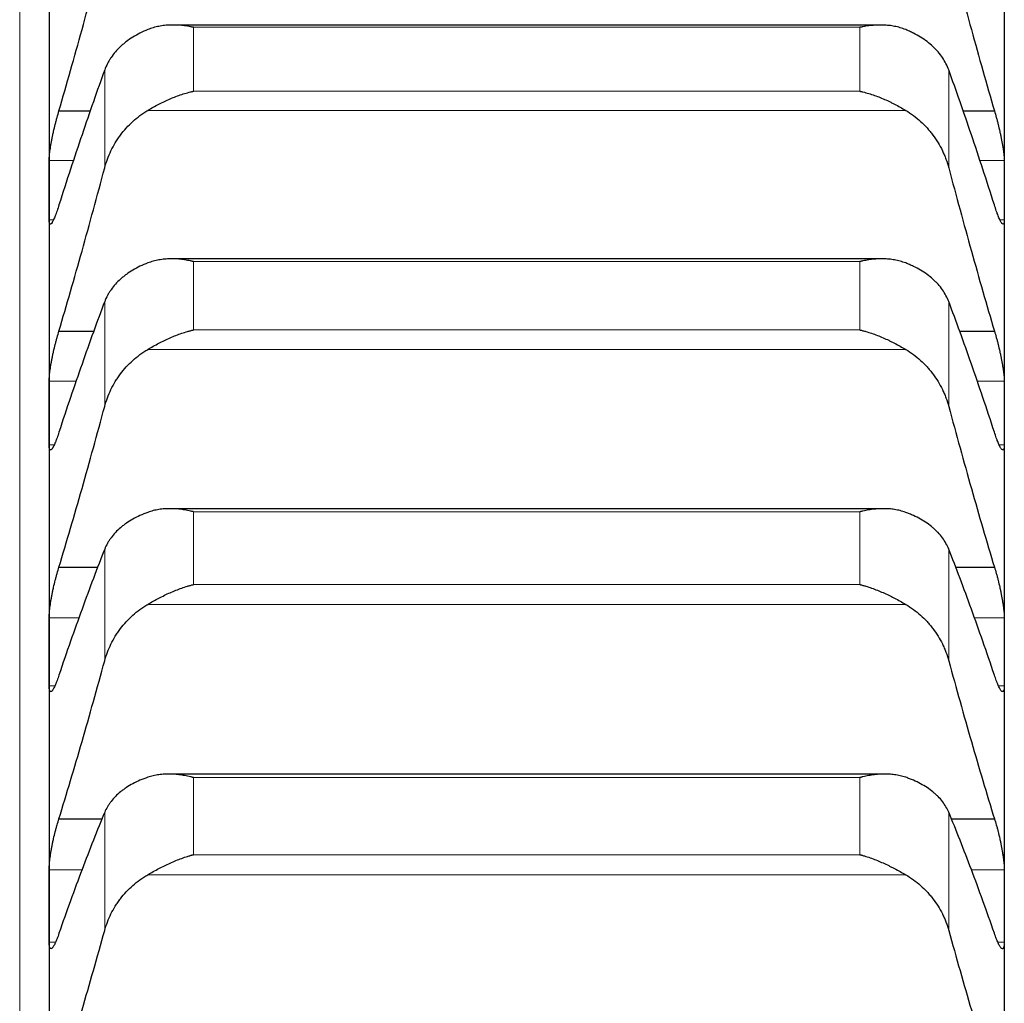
# Model space of a CAD drawing. Header units: inches. Extents: x 0 to 17820, y -10 to 12600.
# Tile 309 of 338: x 11636 to 11689, y 9361 to 9415. Entities that reach past the tile are written whole.
import ezdxf

# ---------------------------------------------------------------- set-up
doc = ezdxf.new("R2010")
doc.units = ezdxf.units.IN
doc.layers.add('1', color=7, linetype='Continuous', true_color=0xffffff)

msp = doc.modelspace()

# ---------------------------------------------------------------- linework, layer by layer
at = {"layer": '1', "color": 110, "linetype": 'Continuous', "lineweight": 13}
for p, q in [((11635.813, 9472.854), (11635.813, 9052.201)), ((11645.269, 9414.57), (11681.557, 9414.57)), ((11645.269, 9414.57), (11645.269, 9411.09)), ((11681.557, 9414.57), (11681.557, 9411.09)), ((11640.439, 9412.249), (11640.439, 9406.92)), ((11686.387, 9412.249), (11686.387, 9406.92)), ((11645.269, 9411.09), (11681.557, 9411.09)), ((11642.781, 9410.049), (11684.044, 9410.049)), ((11637.415, 9407.328), (11638.749, 9407.328)), ((11688.078, 9407.328), (11689.41, 9407.328)), ((11637.415, 9404.092), (11637.65, 9404.092)), ((11689.169, 9404.092), (11689.41, 9404.092)), ((11645.269, 9401.821), (11681.557, 9401.821)), ((11645.269, 9401.821), (11645.269, 9398.095)), ((11681.557, 9401.821), (11681.557, 9398.095)), ((11640.439, 9399.64), (11640.439, 9393.935)), ((11686.387, 9399.64), (11686.387, 9393.935)), ((11645.269, 9398.095), (11681.557, 9398.095)), ((11642.781, 9397.035), (11684.044, 9397.035)), ((11637.415, 9395.311), (11638.891, 9395.311)), ((11687.936, 9395.311), (11689.41, 9395.311)), ((11637.415, 9391.834), (11637.685, 9391.834)), ((11689.137, 9391.834), (11689.41, 9391.834)), ((11645.269, 9388.201), (11681.557, 9388.201)), ((11645.269, 9388.201), (11645.269, 9384.235)), ((11681.557, 9388.201), (11681.557, 9384.235)), ((11640.439, 9386.164), (11640.439, 9380.091)), ((11686.387, 9386.164), (11686.387, 9380.091)), ((11645.269, 9384.235), (11681.557, 9384.235)), ((11642.781, 9383.157), (11684.044, 9383.157)), ((11637.415, 9382.433), (11639.043, 9382.433)), ((11687.784, 9382.433), (11689.41, 9382.433)), ((11637.415, 9378.722), (11637.725, 9378.722)), ((11689.102, 9378.722), (11689.41, 9378.722)), ((11645.269, 9373.731), (11681.557, 9373.731)), ((11645.269, 9373.731), (11645.269, 9369.532)), ((11681.557, 9373.731), (11681.557, 9369.532)), ((11640.439, 9371.842), (11640.439, 9365.411)), ((11686.387, 9371.842), (11686.387, 9365.411)), ((11645.269, 9369.532), (11681.557, 9369.532)), ((11637.415, 9368.715), (11639.205, 9368.715)), ((11642.781, 9368.439), (11684.044, 9368.439)), ((11687.621, 9368.715), (11689.41, 9368.715)), ((11637.415, 9364.775), (11637.771, 9364.775)), ((11689.061, 9364.775), (11689.41, 9364.775))]:
    msp.add_line(p, q, dxfattribs=at)
at = {"layer": '1', "color": 2, "linetype": 'Continuous', "lineweight": 25}
for p, q in [((11637.413, 9416.97), (11637.413, 9405.71)), ((11689.413, 9416.97), (11689.413, 9405.71)), ((11682.663, 9414.695), (11644.188, 9414.695)), ((11637.95, 9410.019), (11639.659, 9410.019)), ((11687.166, 9410.019), (11688.875, 9410.019)), ((11637.413, 9405.71), (11637.413, 9393.573)), ((11689.413, 9405.71), (11689.413, 9393.573)), ((11682.749, 9401.966), (11644.101, 9401.966)), ((11637.95, 9398.032), (11639.855, 9398.032)), ((11686.97, 9398.032), (11688.875, 9398.032)), ((11637.413, 9393.573), (11637.413, 9380.577)), ((11689.413, 9393.573), (11689.413, 9380.577)), ((11682.833, 9388.367), (11644.014, 9388.367)), ((11637.95, 9385.181), (11640.068, 9385.181)), ((11686.758, 9385.181), (11688.875, 9385.181)), ((11637.413, 9380.577), (11637.413, 9366.745)), ((11689.413, 9380.577), (11689.413, 9366.745)), ((11682.907, 9373.92), (11643.927, 9373.92)), ((11637.95, 9371.486), (11640.299, 9371.486)), ((11686.527, 9371.486), (11688.875, 9371.486)), ((11637.413, 9366.745), (11637.413, 9352.098)), ((11689.413, 9366.745), (11689.413, 9352.098))]:
    msp.add_line(p, q, dxfattribs=at)
for points in [[(11637.95, 9410.019), (11638.161, 9410.745), (11638.581, 9412.209), (11639.206, 9414.442), (11639.826, 9416.712), (11640.235, 9418.251), (11640.439, 9419.026)], [(11686.387, 9419.026), (11686.591, 9418.251), (11687, 9416.712), (11687.62, 9414.442), (11688.244, 9412.209), (11688.664, 9410.745), (11688.875, 9410.019)], [(11640.439, 9412.249), (11640.235, 9411.686), (11639.826, 9410.535), (11639.206, 9408.734), (11638.581, 9406.86), (11638.161, 9405.561), (11637.95, 9404.899)], [(11688.875, 9404.899), (11688.664, 9405.561), (11688.244, 9406.86), (11687.62, 9408.734), (11687, 9410.535), (11686.591, 9411.686), (11686.387, 9412.249)], [(11637.413, 9405.71), (11637.413, 9406.249), (11637.414, 9406.789), (11637.415, 9407.328)], [(11637.95, 9398.032), (11638.161, 9398.745), (11638.581, 9400.185), (11639.206, 9402.386), (11639.826, 9404.629), (11640.235, 9406.152), (11640.439, 9406.92)], [(11686.387, 9406.92), (11686.591, 9406.152), (11687, 9404.629), (11687.62, 9402.386), (11688.244, 9400.185), (11688.664, 9398.745), (11688.875, 9398.032)], [(11689.41, 9407.328), (11689.412, 9406.789), (11689.413, 9406.249), (11689.413, 9405.71)], [(11637.415, 9404.092), (11637.414, 9404.631), (11637.413, 9405.17), (11637.413, 9405.71)], [(11689.413, 9405.71), (11689.413, 9405.17), (11689.412, 9404.631), (11689.41, 9404.092)], [(11640.439, 9399.64), (11640.235, 9399.1), (11639.826, 9397.993), (11639.206, 9396.255), (11638.581, 9394.44), (11638.161, 9393.177), (11637.95, 9392.533)], [(11688.875, 9392.533), (11688.664, 9393.177), (11688.244, 9394.44), (11687.62, 9396.255), (11687, 9397.993), (11686.591, 9399.1), (11686.387, 9399.64)], [(11637.413, 9393.573), (11637.413, 9394.152), (11637.414, 9394.731), (11637.415, 9395.311)], [(11689.41, 9395.311), (11689.412, 9394.731), (11689.413, 9394.152), (11689.413, 9393.573)], [(11637.415, 9391.834), (11637.414, 9392.414), (11637.413, 9392.993), (11637.413, 9393.573)], [(11637.95, 9385.181), (11638.161, 9385.88), (11638.581, 9387.293), (11639.206, 9389.458), (11639.826, 9391.67), (11640.235, 9393.175), (11640.439, 9393.935)], [(11686.387, 9393.935), (11686.591, 9393.175), (11687, 9391.67), (11687.62, 9389.458), (11688.244, 9387.293), (11688.664, 9385.88), (11688.875, 9385.181)], [(11689.413, 9393.573), (11689.413, 9392.993), (11689.412, 9392.414), (11689.41, 9391.834)], [(11640.439, 9386.164), (11640.235, 9385.648), (11639.826, 9384.587), (11639.206, 9382.914), (11638.581, 9381.16), (11638.161, 9379.936), (11637.95, 9379.311)], [(11688.875, 9379.311), (11688.664, 9379.936), (11688.244, 9381.16), (11687.62, 9382.914), (11687, 9384.587), (11686.591, 9385.648), (11686.387, 9386.164)], [(11637.413, 9380.577), (11637.413, 9381.196), (11637.414, 9381.814), (11637.415, 9382.433)], [(11689.41, 9382.433), (11689.412, 9381.814), (11689.413, 9381.196), (11689.413, 9380.577)], [(11637.415, 9378.722), (11637.414, 9379.34), (11637.413, 9379.959), (11637.413, 9380.577)], [(11689.413, 9380.577), (11689.413, 9379.959), (11689.412, 9379.34), (11689.41, 9378.722)], [(11637.95, 9371.486), (11638.161, 9372.169), (11638.581, 9373.553), (11639.206, 9375.679), (11639.826, 9377.856), (11640.235, 9379.34), (11640.439, 9380.091)], [(11686.387, 9380.091), (11686.591, 9379.34), (11687, 9377.856), (11687.62, 9375.679), (11688.244, 9373.553), (11688.664, 9372.169), (11688.875, 9371.486)], [(11640.439, 9371.842), (11640.235, 9371.35), (11639.826, 9370.337), (11639.206, 9368.732), (11638.581, 9367.042), (11638.161, 9365.859), (11637.95, 9365.254)], [(11688.875, 9365.254), (11688.664, 9365.859), (11688.244, 9367.042), (11687.62, 9368.732), (11687, 9370.337), (11686.591, 9371.35), (11686.387, 9371.842)], [(11637.413, 9366.745), (11637.413, 9367.402), (11637.414, 9368.058), (11637.415, 9368.715)], [(11689.41, 9368.715), (11689.412, 9368.058), (11689.413, 9367.402), (11689.413, 9366.745)], [(11637.415, 9364.775), (11637.414, 9365.432), (11637.413, 9366.089), (11637.413, 9366.745)], [(11689.413, 9366.745), (11689.413, 9366.089), (11689.412, 9365.432), (11689.41, 9364.775)], [(11637.95, 9356.967), (11638.161, 9357.634), (11638.581, 9358.987), (11639.206, 9361.071), (11639.826, 9363.209), (11640.235, 9364.671), (11640.439, 9365.411)], [(11686.387, 9365.411), (11686.591, 9364.671), (11687, 9363.209), (11687.62, 9361.071), (11688.244, 9358.987), (11688.664, 9357.634), (11688.875, 9356.967)]]:
    msp.add_open_spline(points, degree=3, dxfattribs=at)
for points, knots in [([(11642.781, 9414.445), (11642.636, 9414.386), (11642.496, 9414.323), (11642.227, 9414.187), (11641.969, 9414.042), (11641.733, 9413.88), (11641.592, 9413.772), (11641.564, 9413.751), (11641.509, 9413.707), (11641.482, 9413.684), (11641.402, 9413.616), (11641.35, 9413.571), (11641.201, 9413.43), (11641.108, 9413.333), (11640.936, 9413.134), (11640.857, 9413.03), (11640.749, 9412.871), (11640.715, 9412.817), (11640.666, 9412.734), (11640.65, 9412.707), (11640.619, 9412.651), (11640.604, 9412.623), (11640.532, 9412.482), (11640.482, 9412.367), (11640.439, 9412.249)], [0, 0, 0, 0, 0.125, 0.125, 0.25, 0.375, 0.375, 0.40625, 0.40625, 0.4375, 0.4375, 0.5, 0.5, 0.625, 0.625, 0.75, 0.75, 0.8125, 0.8125, 0.84375, 0.84375, 0.875, 0.875, 1, 1, 1, 1]), ([(11645.269, 9414.57), (11645.265, 9414.571), (11645.262, 9414.571), (11645.256, 9414.573), (11645.252, 9414.574), (11645.242, 9414.576), (11645.222, 9414.58), (11645.176, 9414.589), (11645.083, 9414.608), (11645.004, 9414.621), (11644.846, 9414.647), (11644.741, 9414.66), (11644.427, 9414.691), (11644.219, 9414.699), (11643.908, 9414.689), (11643.805, 9414.682), (11643.649, 9414.665), (11643.598, 9414.658), (11643.494, 9414.642), (11643.442, 9414.633), (11643.287, 9414.603), (11643.185, 9414.579), (11642.982, 9414.519), (11642.881, 9414.485), (11642.781, 9414.445)], [0, 0, 0, 0, 0.003906, 0.003906, 0.007813, 0.007813, 0.015625, 0.03125, 0.0625, 0.125, 0.125, 0.25, 0.25, 0.5, 0.5, 0.625, 0.625, 0.6875, 0.6875, 0.75, 0.75, 0.875, 0.875, 1, 1, 1, 1]), ([(11684.044, 9414.445), (11683.945, 9414.485), (11683.845, 9414.519), (11683.643, 9414.578), (11683.542, 9414.602), (11683.338, 9414.642), (11683.236, 9414.658), (11683.029, 9414.681), (11682.925, 9414.688), (11682.715, 9414.696), (11682.61, 9414.696), (11682.4, 9414.688), (11682.295, 9414.681), (11682.085, 9414.66), (11681.98, 9414.647), (11681.822, 9414.621), (11681.742, 9414.608), (11681.65, 9414.589), (11681.603, 9414.58), (11681.583, 9414.576), (11681.57, 9414.573), (11681.564, 9414.571), (11681.557, 9414.57)], [0, 0, 0, 0, 0.125, 0.125, 0.25, 0.25, 0.375, 0.375, 0.5, 0.5, 0.625, 0.625, 0.75, 0.75, 0.875, 0.875, 0.9375, 0.96875, 0.984375, 0.992188, 0.992188, 1, 1, 1, 1]), ([(11686.387, 9412.249), (11686.344, 9412.367), (11686.294, 9412.481), (11686.179, 9412.705), (11686.05, 9412.923), (11685.893, 9413.129), (11685.763, 9413.28), (11685.718, 9413.33), (11685.648, 9413.404), (11685.624, 9413.428), (11685.576, 9413.476), (11685.551, 9413.499), (11685.426, 9413.617), (11685.215, 9413.795), (11684.98, 9413.958), (11684.733, 9414.112), (11684.603, 9414.185), (11684.433, 9414.27), (11684.399, 9414.287), (11684.33, 9414.321), (11684.225, 9414.369), (11684.117, 9414.415), (11684.044, 9414.445)], [0, 0, 0, 0, 0.125, 0.125, 0.25, 0.375, 0.375, 0.4375, 0.4375, 0.46875, 0.46875, 0.5, 0.5, 0.625, 0.75, 0.75, 0.875, 0.875, 0.90625, 0.90625, 0.9375, 1, 1, 1, 1]), ([(11642.781, 9410.049), (11642.881, 9410.109), (11642.981, 9410.167), (11643.183, 9410.28), (11643.284, 9410.334), (11643.488, 9410.44), (11643.59, 9410.491), (11643.797, 9410.588), (11643.901, 9410.635), (11644.111, 9410.724), (11644.216, 9410.766), (11644.425, 9410.845), (11644.53, 9410.882), (11644.741, 9410.951), (11644.846, 9410.983), (11645.004, 9411.026), (11645.083, 9411.047), (11645.176, 9411.069), (11645.222, 9411.08), (11645.242, 9411.084), (11645.256, 9411.087), (11645.262, 9411.089), (11645.269, 9411.09)], [0, 0, 0, 0, 0.125, 0.125, 0.25, 0.25, 0.375, 0.375, 0.5, 0.5, 0.625, 0.625, 0.75, 0.75, 0.875, 0.875, 0.9375, 0.96875, 0.984375, 0.992188, 0.992188, 1, 1, 1, 1]), ([(11681.557, 9411.09), (11681.56, 9411.09), (11681.564, 9411.089), (11681.57, 9411.087), (11681.573, 9411.087), (11681.583, 9411.084), (11681.603, 9411.08), (11681.65, 9411.069), (11681.742, 9411.047), (11681.927, 9410.999), (11682.085, 9410.951), (11682.398, 9410.849), (11682.606, 9410.77), (11682.917, 9410.638), (11683.021, 9410.592), (11683.176, 9410.519), (11683.228, 9410.494), (11683.332, 9410.442), (11683.384, 9410.416), (11683.539, 9410.336), (11683.641, 9410.281), (11683.844, 9410.167), (11683.945, 9410.109), (11684.044, 9410.049)], [0, 0, 0, 0, 0.003906, 0.003906, 0.007813, 0.007813, 0.015625, 0.03125, 0.0625, 0.125, 0.25, 0.25, 0.5, 0.5, 0.625, 0.625, 0.6875, 0.6875, 0.75, 0.75, 0.875, 0.875, 1, 1, 1, 1]), ([(11637.415, 9407.328), (11637.416, 9407.359), (11637.418, 9407.428), (11637.426, 9407.546), (11637.435, 9407.634), (11637.443, 9407.705), (11637.445, 9407.729), (11637.452, 9407.778), (11637.455, 9407.803), (11637.472, 9407.931), (11637.489, 9408.04), (11637.514, 9408.185), (11637.519, 9408.214), (11637.527, 9408.259), (11637.53, 9408.274), (11637.535, 9408.304), (11637.549, 9408.379), (11637.576, 9408.517), (11637.602, 9408.643), (11637.629, 9408.77), (11637.643, 9408.834), (11637.687, 9409.029), (11637.717, 9409.157), (11637.765, 9409.348), (11637.781, 9409.412), (11637.806, 9409.506), (11637.814, 9409.538), (11637.831, 9409.6), (11637.839, 9409.631), (11637.882, 9409.786), (11637.916, 9409.904), (11637.95, 9410.019)], [0, 0, 0, 0, 0.0625, 0.125, 0.1875, 0.1875, 0.21875, 0.21875, 0.25, 0.25, 0.375, 0.375, 0.40625, 0.40625, 0.421875, 0.421875, 0.4375, 0.5, 0.5625, 0.5625, 0.625, 0.625, 0.75, 0.75, 0.8125, 0.8125, 0.84375, 0.84375, 0.875, 0.875, 1, 1, 1, 1]), ([(11640.439, 9406.92), (11640.482, 9407.081), (11640.532, 9407.238), (11640.646, 9407.547), (11640.775, 9407.85), (11640.933, 9408.142), (11641.062, 9408.356), (11641.107, 9408.426), (11641.178, 9408.531), (11641.202, 9408.566), (11641.25, 9408.634), (11641.275, 9408.668), (11641.399, 9408.836), (11641.611, 9409.094), (11641.846, 9409.331), (11642.093, 9409.556), (11642.223, 9409.663), (11642.392, 9409.79), (11642.427, 9409.815), (11642.496, 9409.864), (11642.601, 9409.937), (11642.708, 9410.005), (11642.781, 9410.049)], [0, 0, 0, 0, 0.125, 0.125, 0.25, 0.375, 0.375, 0.4375, 0.4375, 0.46875, 0.46875, 0.5, 0.5, 0.625, 0.75, 0.75, 0.875, 0.875, 0.90625, 0.90625, 0.9375, 1, 1, 1, 1]), ([(11684.044, 9410.049), (11684.19, 9409.961), (11684.33, 9409.867), (11684.599, 9409.667), (11684.857, 9409.454), (11685.093, 9409.217), (11685.234, 9409.061), (11685.261, 9409.03), (11685.316, 9408.966), (11685.344, 9408.934), (11685.424, 9408.836), (11685.475, 9408.77), (11685.625, 9408.569), (11685.718, 9408.431), (11685.889, 9408.148), (11685.968, 9408.002), (11686.077, 9407.779), (11686.111, 9407.703), (11686.16, 9407.589), (11686.176, 9407.55), (11686.206, 9407.473), (11686.221, 9407.434), (11686.294, 9407.239), (11686.344, 9407.081), (11686.387, 9406.92)], [0, 0, 0, 0, 0.125, 0.125, 0.25, 0.375, 0.375, 0.40625, 0.40625, 0.4375, 0.4375, 0.5, 0.5, 0.625, 0.625, 0.75, 0.75, 0.8125, 0.8125, 0.84375, 0.84375, 0.875, 0.875, 1, 1, 1, 1]), ([(11688.875, 9410.019), (11688.91, 9409.904), (11688.944, 9409.786), (11688.994, 9409.603), (11689.011, 9409.541), (11689.036, 9409.446), (11689.044, 9409.414), (11689.06, 9409.35), (11689.068, 9409.318), (11689.108, 9409.158), (11689.139, 9409.03), (11689.182, 9408.837), (11689.196, 9408.773), (11689.217, 9408.677), (11689.223, 9408.645), (11689.236, 9408.582), (11689.243, 9408.551), (11689.274, 9408.395), (11689.296, 9408.275), (11689.321, 9408.13), (11689.326, 9408.102), (11689.335, 9408.045), (11689.34, 9408.017), (11689.353, 9407.934), (11689.36, 9407.881), (11689.381, 9407.728), (11689.392, 9407.635), (11689.401, 9407.529), (11689.402, 9407.508), (11689.405, 9407.469), (11689.406, 9407.449), (11689.409, 9407.394), (11689.41, 9407.359), (11689.41, 9407.328)], [0, 0, 0, 0, 0.125, 0.125, 0.1875, 0.1875, 0.21875, 0.21875, 0.25, 0.25, 0.375, 0.375, 0.4375, 0.4375, 0.46875, 0.46875, 0.5, 0.5, 0.625, 0.625, 0.65625, 0.65625, 0.6875, 0.6875, 0.75, 0.75, 0.875, 0.875, 0.90625, 0.90625, 0.9375, 0.9375, 1, 1, 1, 1]), ([(11637.95, 9404.899), (11637.916, 9404.786), (11637.882, 9404.68), (11637.832, 9404.533), (11637.815, 9404.485), (11637.79, 9404.417), (11637.782, 9404.395), (11637.766, 9404.352), (11637.757, 9404.331), (11637.717, 9404.228), (11637.687, 9404.157), (11637.644, 9404.065), (11637.63, 9404.037), (11637.609, 9403.999), (11637.602, 9403.987), (11637.589, 9403.965), (11637.583, 9403.955), (11637.552, 9403.907), (11637.529, 9403.881), (11637.505, 9403.864), (11637.5, 9403.861), (11637.49, 9403.857), (11637.486, 9403.856), (11637.473, 9403.856), (11637.465, 9403.859), (11637.445, 9403.877), (11637.434, 9403.902), (11637.425, 9403.949), (11637.423, 9403.96), (11637.421, 9403.982), (11637.419, 9403.994), (11637.417, 9404.032), (11637.416, 9404.06), (11637.415, 9404.092)], [0, 0, 0, 0, 0.125, 0.125, 0.1875, 0.1875, 0.21875, 0.21875, 0.25, 0.25, 0.375, 0.375, 0.4375, 0.4375, 0.46875, 0.46875, 0.5, 0.5, 0.625, 0.625, 0.65625, 0.65625, 0.6875, 0.6875, 0.75, 0.75, 0.875, 0.875, 0.90625, 0.90625, 0.9375, 0.9375, 1, 1, 1, 1]), ([(11689.41, 9404.092), (11689.41, 9404.06), (11689.408, 9404.004), (11689.4, 9403.938), (11689.391, 9403.906), (11689.383, 9403.887), (11689.38, 9403.881), (11689.374, 9403.872), (11689.371, 9403.868), (11689.354, 9403.852), (11689.337, 9403.853), (11689.312, 9403.87), (11689.307, 9403.874), (11689.299, 9403.882), (11689.296, 9403.884), (11689.291, 9403.89), (11689.277, 9403.906), (11689.25, 9403.942), (11689.224, 9403.986), (11689.197, 9404.036), (11689.183, 9404.064), (11689.139, 9404.156), (11689.109, 9404.228), (11689.061, 9404.35), (11689.045, 9404.393), (11689.02, 9404.461), (11689.012, 9404.484), (11688.995, 9404.532), (11688.986, 9404.556), (11688.944, 9404.68), (11688.91, 9404.786), (11688.875, 9404.899)], [0, 0, 0, 0, 0.0625, 0.125, 0.1875, 0.1875, 0.21875, 0.21875, 0.25, 0.25, 0.375, 0.375, 0.40625, 0.40625, 0.421875, 0.421875, 0.4375, 0.5, 0.5625, 0.5625, 0.625, 0.625, 0.75, 0.75, 0.8125, 0.8125, 0.84375, 0.84375, 0.875, 0.875, 1, 1, 1, 1]), ([(11642.781, 9401.741), (11642.636, 9401.685), (11642.496, 9401.625), (11642.227, 9401.495), (11641.969, 9401.357), (11641.733, 9401.202), (11641.592, 9401.1), (11641.564, 9401.079), (11641.509, 9401.037), (11641.482, 9401.015), (11641.402, 9400.95), (11641.35, 9400.907), (11641.201, 9400.772), (11641.108, 9400.68), (11640.936, 9400.488), (11640.857, 9400.39), (11640.749, 9400.237), (11640.715, 9400.185), (11640.666, 9400.106), (11640.65, 9400.08), (11640.619, 9400.026), (11640.604, 9399.999), (11640.532, 9399.864), (11640.482, 9399.753), (11640.439, 9399.64)], [0, 0, 0, 0, 0.125, 0.125, 0.25, 0.375, 0.375, 0.40625, 0.40625, 0.4375, 0.4375, 0.5, 0.5, 0.625, 0.625, 0.75, 0.75, 0.8125, 0.8125, 0.84375, 0.84375, 0.875, 0.875, 1, 1, 1, 1]), ([(11645.269, 9401.821), (11645.265, 9401.822), (11645.262, 9401.822), (11645.256, 9401.824), (11645.252, 9401.825), (11645.242, 9401.827), (11645.222, 9401.831), (11645.176, 9401.842), (11645.083, 9401.861), (11645.004, 9401.876), (11644.846, 9401.904), (11644.741, 9401.92), (11644.427, 9401.956), (11644.219, 9401.968), (11643.908, 9401.964), (11643.805, 9401.958), (11643.649, 9401.944), (11643.598, 9401.939), (11643.494, 9401.925), (11643.442, 9401.917), (11643.287, 9401.89), (11643.185, 9401.868), (11642.982, 9401.812), (11642.881, 9401.78), (11642.781, 9401.741)], [0, 0, 0, 0, 0.003906, 0.003906, 0.007812, 0.007812, 0.015625, 0.03125, 0.0625, 0.125, 0.125, 0.25, 0.25, 0.5, 0.5, 0.625, 0.625, 0.6875, 0.6875, 0.75, 0.75, 0.875, 0.875, 1, 1, 1, 1]), ([(11684.044, 9401.741), (11683.945, 9401.78), (11683.845, 9401.812), (11683.643, 9401.867), (11683.542, 9401.889), (11683.338, 9401.925), (11683.236, 9401.939), (11683.029, 9401.958), (11682.925, 9401.963), (11682.715, 9401.967), (11682.61, 9401.965), (11682.4, 9401.953), (11682.295, 9401.944), (11682.085, 9401.92), (11681.98, 9401.904), (11681.822, 9401.876), (11681.742, 9401.861), (11681.65, 9401.842), (11681.603, 9401.831), (11681.583, 9401.827), (11681.57, 9401.824), (11681.564, 9401.822), (11681.557, 9401.821)], [0, 0, 0, 0, 0.125, 0.125, 0.25, 0.25, 0.375, 0.375, 0.5, 0.5, 0.625, 0.625, 0.75, 0.75, 0.875, 0.875, 0.9375, 0.96875, 0.984375, 0.992188, 0.992188, 1, 1, 1, 1]), ([(11686.387, 9399.64), (11686.344, 9399.753), (11686.294, 9399.863), (11686.179, 9400.078), (11686.05, 9400.286), (11685.893, 9400.485), (11685.763, 9400.629), (11685.718, 9400.677), (11685.648, 9400.747), (11685.624, 9400.77), (11685.576, 9400.816), (11685.551, 9400.839), (11685.426, 9400.951), (11685.215, 9401.122), (11684.98, 9401.277), (11684.733, 9401.424), (11684.603, 9401.493), (11684.433, 9401.575), (11684.399, 9401.591), (11684.33, 9401.623), (11684.225, 9401.67), (11684.117, 9401.713), (11684.044, 9401.741)], [0, 0, 0, 0, 0.125, 0.125, 0.25, 0.375, 0.375, 0.4375, 0.4375, 0.46875, 0.46875, 0.5, 0.5, 0.625, 0.75, 0.75, 0.875, 0.875, 0.90625, 0.90625, 0.9375, 1, 1, 1, 1]), ([(11637.415, 9395.311), (11637.416, 9395.345), (11637.418, 9395.417), (11637.426, 9395.541), (11637.435, 9395.634), (11637.443, 9395.707), (11637.445, 9395.732), (11637.452, 9395.783), (11637.455, 9395.809), (11637.472, 9395.941), (11637.489, 9396.053), (11637.514, 9396.2), (11637.519, 9396.23), (11637.527, 9396.276), (11637.53, 9396.291), (11637.535, 9396.322), (11637.549, 9396.398), (11637.576, 9396.538), (11637.602, 9396.665), (11637.629, 9396.793), (11637.643, 9396.857), (11637.687, 9397.052), (11637.717, 9397.181), (11637.765, 9397.371), (11637.781, 9397.434), (11637.806, 9397.528), (11637.814, 9397.559), (11637.831, 9397.621), (11637.839, 9397.652), (11637.882, 9397.804), (11637.916, 9397.921), (11637.95, 9398.032)], [0, 0, 0, 0, 0.0625, 0.125, 0.1875, 0.1875, 0.21875, 0.21875, 0.25, 0.25, 0.375, 0.375, 0.40625, 0.40625, 0.421875, 0.421875, 0.4375, 0.5, 0.5625, 0.5625, 0.625, 0.625, 0.75, 0.75, 0.8125, 0.8125, 0.84375, 0.84375, 0.875, 0.875, 1, 1, 1, 1]), ([(11642.781, 9397.035), (11642.881, 9397.094), (11642.981, 9397.152), (11643.183, 9397.265), (11643.284, 9397.32), (11643.488, 9397.426), (11643.59, 9397.477), (11643.797, 9397.576), (11643.901, 9397.624), (11644.111, 9397.715), (11644.216, 9397.758), (11644.425, 9397.839), (11644.53, 9397.877), (11644.741, 9397.948), (11644.846, 9397.981), (11645.004, 9398.027), (11645.083, 9398.049), (11645.176, 9398.073), (11645.222, 9398.084), (11645.242, 9398.089), (11645.256, 9398.092), (11645.262, 9398.094), (11645.269, 9398.095)], [0, 0, 0, 0, 0.125, 0.125, 0.25, 0.25, 0.375, 0.375, 0.5, 0.5, 0.625, 0.625, 0.75, 0.75, 0.875, 0.875, 0.9375, 0.96875, 0.984375, 0.992188, 0.992188, 1, 1, 1, 1]), ([(11681.557, 9398.095), (11681.56, 9398.094), (11681.564, 9398.094), (11681.57, 9398.092), (11681.573, 9398.091), (11681.583, 9398.089), (11681.603, 9398.084), (11681.65, 9398.073), (11681.742, 9398.049), (11681.927, 9397.998), (11682.085, 9397.948), (11682.398, 9397.842), (11682.606, 9397.762), (11682.917, 9397.627), (11683.021, 9397.58), (11683.176, 9397.506), (11683.228, 9397.48), (11683.332, 9397.429), (11683.384, 9397.402), (11683.539, 9397.322), (11683.641, 9397.266), (11683.844, 9397.153), (11683.945, 9397.094), (11684.044, 9397.035)], [0, 0, 0, 0, 0.003906, 0.003906, 0.007813, 0.007813, 0.015625, 0.03125, 0.0625, 0.125, 0.25, 0.25, 0.5, 0.5, 0.625, 0.625, 0.6875, 0.6875, 0.75, 0.75, 0.875, 0.875, 1, 1, 1, 1]), ([(11688.875, 9398.032), (11688.91, 9397.921), (11688.944, 9397.804), (11688.994, 9397.623), (11689.011, 9397.562), (11689.036, 9397.468), (11689.044, 9397.437), (11689.06, 9397.373), (11689.068, 9397.341), (11689.108, 9397.182), (11689.139, 9397.053), (11689.182, 9396.861), (11689.196, 9396.796), (11689.217, 9396.7), (11689.223, 9396.667), (11689.236, 9396.603), (11689.243, 9396.572), (11689.274, 9396.414), (11689.296, 9396.292), (11689.321, 9396.145), (11689.326, 9396.116), (11689.335, 9396.057), (11689.34, 9396.029), (11689.353, 9395.944), (11689.36, 9395.889), (11689.381, 9395.732), (11689.392, 9395.635), (11689.401, 9395.524), (11689.402, 9395.502), (11689.405, 9395.46), (11689.406, 9395.44), (11689.409, 9395.381), (11689.41, 9395.345), (11689.41, 9395.311)], [0, 0, 0, 0, 0.125, 0.125, 0.1875, 0.1875, 0.21875, 0.21875, 0.25, 0.25, 0.375, 0.375, 0.4375, 0.4375, 0.46875, 0.46875, 0.5, 0.5, 0.625, 0.625, 0.65625, 0.65625, 0.6875, 0.6875, 0.75, 0.75, 0.875, 0.875, 0.90625, 0.90625, 0.9375, 0.9375, 1, 1, 1, 1]), ([(11640.439, 9393.935), (11640.482, 9394.094), (11640.532, 9394.25), (11640.646, 9394.556), (11640.775, 9394.856), (11640.933, 9395.144), (11641.062, 9395.356), (11641.107, 9395.426), (11641.178, 9395.53), (11641.202, 9395.564), (11641.25, 9395.632), (11641.275, 9395.666), (11641.399, 9395.832), (11641.611, 9396.088), (11641.846, 9396.322), (11642.093, 9396.546), (11642.223, 9396.653), (11642.392, 9396.778), (11642.427, 9396.803), (11642.496, 9396.852), (11642.601, 9396.924), (11642.708, 9396.991), (11642.781, 9397.035)], [0, 0, 0, 0, 0.125, 0.125, 0.25, 0.375, 0.375, 0.4375, 0.4375, 0.46875, 0.46875, 0.5, 0.5, 0.625, 0.75, 0.75, 0.875, 0.875, 0.90625, 0.90625, 0.9375, 1, 1, 1, 1]), ([(11684.044, 9397.035), (11684.19, 9396.948), (11684.33, 9396.855), (11684.599, 9396.656), (11684.857, 9396.445), (11685.093, 9396.21), (11685.234, 9396.056), (11685.261, 9396.024), (11685.316, 9395.961), (11685.344, 9395.929), (11685.424, 9395.832), (11685.475, 9395.767), (11685.625, 9395.567), (11685.718, 9395.431), (11685.889, 9395.15), (11685.968, 9395.006), (11686.077, 9394.785), (11686.111, 9394.71), (11686.16, 9394.597), (11686.176, 9394.559), (11686.206, 9394.482), (11686.221, 9394.443), (11686.294, 9394.25), (11686.344, 9394.094), (11686.387, 9393.935)], [0, 0, 0, 0, 0.125, 0.125, 0.25, 0.375, 0.375, 0.40625, 0.40625, 0.4375, 0.4375, 0.5, 0.5, 0.625, 0.625, 0.75, 0.75, 0.8125, 0.8125, 0.84375, 0.84375, 0.875, 0.875, 1, 1, 1, 1]), ([(11637.95, 9392.533), (11637.916, 9392.422), (11637.882, 9392.32), (11637.832, 9392.177), (11637.815, 9392.132), (11637.79, 9392.067), (11637.782, 9392.045), (11637.766, 9392.004), (11637.757, 9391.984), (11637.717, 9391.886), (11637.687, 9391.819), (11637.644, 9391.735), (11637.63, 9391.709), (11637.609, 9391.675), (11637.602, 9391.664), (11637.589, 9391.644), (11637.583, 9391.635), (11637.552, 9391.593), (11637.529, 9391.572), (11637.505, 9391.562), (11637.5, 9391.56), (11637.49, 9391.559), (11637.486, 9391.56), (11637.473, 9391.563), (11637.465, 9391.569), (11637.445, 9391.595), (11637.434, 9391.625), (11637.425, 9391.679), (11637.423, 9391.69), (11637.421, 9391.715), (11637.419, 9391.728), (11637.417, 9391.77), (11637.416, 9391.8), (11637.415, 9391.834)], [0, 0, 0, 0, 0.125, 0.125, 0.1875, 0.1875, 0.21875, 0.21875, 0.25, 0.25, 0.375, 0.375, 0.4375, 0.4375, 0.46875, 0.46875, 0.5, 0.5, 0.625, 0.625, 0.65625, 0.65625, 0.6875, 0.6875, 0.75, 0.75, 0.875, 0.875, 0.90625, 0.90625, 0.9375, 0.9375, 1, 1, 1, 1]), ([(11689.41, 9391.834), (11689.41, 9391.801), (11689.408, 9391.739), (11689.4, 9391.666), (11689.391, 9391.629), (11689.383, 9391.606), (11689.38, 9391.599), (11689.374, 9391.587), (11689.371, 9391.582), (11689.354, 9391.56), (11689.337, 9391.555), (11689.312, 9391.566), (11689.307, 9391.569), (11689.299, 9391.574), (11689.296, 9391.576), (11689.291, 9391.581), (11689.277, 9391.593), (11689.25, 9391.623), (11689.224, 9391.663), (11689.197, 9391.708), (11689.183, 9391.733), (11689.139, 9391.819), (11689.109, 9391.886), (11689.061, 9392.002), (11689.045, 9392.043), (11689.02, 9392.108), (11689.012, 9392.13), (11688.995, 9392.176), (11688.986, 9392.2), (11688.944, 9392.319), (11688.91, 9392.422), (11688.875, 9392.533)], [0, 0, 0, 0, 0.0625, 0.125, 0.1875, 0.1875, 0.21875, 0.21875, 0.25, 0.25, 0.375, 0.375, 0.40625, 0.40625, 0.421875, 0.421875, 0.4375, 0.5, 0.5625, 0.5625, 0.625, 0.625, 0.75, 0.75, 0.8125, 0.8125, 0.84375, 0.84375, 0.875, 0.875, 1, 1, 1, 1]), ([(11642.781, 9388.167), (11642.636, 9388.114), (11642.496, 9388.057), (11642.227, 9387.933), (11641.969, 9387.802), (11641.733, 9387.654), (11641.592, 9387.557), (11641.564, 9387.537), (11641.509, 9387.497), (11641.482, 9387.476), (11641.402, 9387.415), (11641.35, 9387.373), (11641.201, 9387.245), (11641.108, 9387.157), (11640.936, 9386.974), (11640.857, 9386.88), (11640.749, 9386.734), (11640.715, 9386.685), (11640.666, 9386.609), (11640.65, 9386.584), (11640.619, 9386.533), (11640.604, 9386.507), (11640.532, 9386.378), (11640.482, 9386.272), (11640.439, 9386.164)], [0, 0, 0, 0, 0.125, 0.125, 0.25, 0.375, 0.375, 0.40625, 0.40625, 0.4375, 0.4375, 0.5, 0.5, 0.625, 0.625, 0.75, 0.75, 0.8125, 0.8125, 0.84375, 0.84375, 0.875, 0.875, 1, 1, 1, 1]), ([(11645.269, 9388.201), (11645.265, 9388.201), (11645.262, 9388.202), (11645.256, 9388.204), (11645.252, 9388.205), (11645.242, 9388.207), (11645.222, 9388.212), (11645.176, 9388.223), (11645.083, 9388.244), (11645.004, 9388.26), (11644.846, 9388.291), (11644.741, 9388.308), (11644.427, 9388.35), (11644.219, 9388.366), (11643.908, 9388.367), (11643.805, 9388.364), (11643.649, 9388.353), (11643.598, 9388.348), (11643.494, 9388.337), (11643.442, 9388.33), (11643.287, 9388.306), (11643.185, 9388.285), (11642.982, 9388.234), (11642.881, 9388.204), (11642.781, 9388.167)], [0, 0, 0, 0, 0.003906, 0.003906, 0.007812, 0.007812, 0.015625, 0.03125, 0.0625, 0.125, 0.125, 0.25, 0.25, 0.5, 0.5, 0.625, 0.625, 0.6875, 0.6875, 0.75, 0.75, 0.875, 0.875, 1, 1, 1, 1]), ([(11684.044, 9388.167), (11683.945, 9388.204), (11683.845, 9388.234), (11683.643, 9388.285), (11683.542, 9388.305), (11683.338, 9388.337), (11683.236, 9388.349), (11683.029, 9388.364), (11682.925, 9388.367), (11682.715, 9388.366), (11682.61, 9388.362), (11682.4, 9388.347), (11682.295, 9388.336), (11682.085, 9388.308), (11681.98, 9388.291), (11681.822, 9388.26), (11681.742, 9388.244), (11681.65, 9388.223), (11681.603, 9388.212), (11681.583, 9388.207), (11681.57, 9388.204), (11681.564, 9388.202), (11681.557, 9388.201)], [0, 0, 0, 0, 0.125, 0.125, 0.25, 0.25, 0.375, 0.375, 0.5, 0.5, 0.625, 0.625, 0.75, 0.75, 0.875, 0.875, 0.9375, 0.96875, 0.984375, 0.992187, 0.992187, 1, 1, 1, 1]), ([(11686.387, 9386.164), (11686.344, 9386.272), (11686.294, 9386.377), (11686.179, 9386.582), (11686.05, 9386.782), (11685.893, 9386.971), (11685.763, 9387.108), (11685.718, 9387.154), (11685.648, 9387.221), (11685.624, 9387.243), (11685.576, 9387.286), (11685.551, 9387.308), (11685.426, 9387.415), (11685.215, 9387.578), (11684.98, 9387.725), (11684.733, 9387.865), (11684.603, 9387.931), (11684.433, 9388.009), (11684.399, 9388.025), (11684.33, 9388.055), (11684.225, 9388.099), (11684.117, 9388.141), (11684.044, 9388.167)], [0, 0, 0, 0, 0.125, 0.125, 0.25, 0.375, 0.375, 0.4375, 0.4375, 0.46875, 0.46875, 0.5, 0.5, 0.625, 0.75, 0.75, 0.875, 0.875, 0.90625, 0.90625, 0.9375, 1, 1, 1, 1]), ([(11637.415, 9382.433), (11637.416, 9382.469), (11637.418, 9382.546), (11637.426, 9382.676), (11637.435, 9382.772), (11637.443, 9382.848), (11637.445, 9382.874), (11637.452, 9382.927), (11637.455, 9382.954), (11637.472, 9383.089), (11637.489, 9383.204), (11637.514, 9383.354), (11637.519, 9383.384), (11637.527, 9383.431), (11637.53, 9383.446), (11637.535, 9383.477), (11637.549, 9383.555), (11637.576, 9383.696), (11637.602, 9383.824), (11637.629, 9383.953), (11637.643, 9384.017), (11637.687, 9384.213), (11637.717, 9384.341), (11637.765, 9384.53), (11637.781, 9384.592), (11637.806, 9384.685), (11637.814, 9384.716), (11637.831, 9384.777), (11637.839, 9384.808), (11637.882, 9384.958), (11637.916, 9385.072), (11637.95, 9385.181)], [0, 0, 0, 0, 0.0625, 0.125, 0.1875, 0.1875, 0.21875, 0.21875, 0.25, 0.25, 0.375, 0.375, 0.40625, 0.40625, 0.421875, 0.421875, 0.4375, 0.5, 0.5625, 0.5625, 0.625, 0.625, 0.75, 0.75, 0.8125, 0.8125, 0.84375, 0.84375, 0.875, 0.875, 1, 1, 1, 1]), ([(11688.875, 9385.181), (11688.91, 9385.072), (11688.944, 9384.958), (11688.994, 9384.78), (11689.011, 9384.719), (11689.036, 9384.626), (11689.044, 9384.595), (11689.06, 9384.532), (11689.068, 9384.5), (11689.108, 9384.342), (11689.139, 9384.214), (11689.182, 9384.021), (11689.196, 9383.956), (11689.217, 9383.859), (11689.223, 9383.827), (11689.236, 9383.762), (11689.243, 9383.73), (11689.274, 9383.571), (11689.296, 9383.448), (11689.321, 9383.297), (11689.326, 9383.267), (11689.335, 9383.208), (11689.34, 9383.179), (11689.353, 9383.092), (11689.36, 9383.036), (11689.381, 9382.874), (11689.392, 9382.774), (11689.401, 9382.658), (11689.402, 9382.635), (11689.405, 9382.591), (11689.406, 9382.57), (11689.409, 9382.508), (11689.41, 9382.469), (11689.41, 9382.433)], [0, 0, 0, 0, 0.125, 0.125, 0.1875, 0.1875, 0.21875, 0.21875, 0.25, 0.25, 0.375, 0.375, 0.4375, 0.4375, 0.46875, 0.46875, 0.5, 0.5, 0.625, 0.625, 0.65625, 0.65625, 0.6875, 0.6875, 0.75, 0.75, 0.875, 0.875, 0.90625, 0.90625, 0.9375, 0.9375, 1, 1, 1, 1]), ([(11642.781, 9383.157), (11642.881, 9383.216), (11642.981, 9383.274), (11643.183, 9383.387), (11643.284, 9383.441), (11643.488, 9383.548), (11643.59, 9383.6), (11643.797, 9383.7), (11643.901, 9383.748), (11644.111, 9383.84), (11644.216, 9383.884), (11644.425, 9383.968), (11644.53, 9384.007), (11644.741, 9384.081), (11644.846, 9384.115), (11645.004, 9384.163), (11645.083, 9384.186), (11645.176, 9384.211), (11645.222, 9384.223), (11645.242, 9384.228), (11645.256, 9384.232), (11645.262, 9384.233), (11645.269, 9384.235)], [0, 0, 0, 0, 0.125, 0.125, 0.25, 0.25, 0.375, 0.375, 0.5, 0.5, 0.625, 0.625, 0.75, 0.75, 0.875, 0.875, 0.9375, 0.96875, 0.984375, 0.992187, 0.992187, 1, 1, 1, 1]), ([(11681.557, 9384.235), (11681.56, 9384.234), (11681.564, 9384.233), (11681.57, 9384.232), (11681.573, 9384.231), (11681.583, 9384.228), (11681.603, 9384.223), (11681.65, 9384.211), (11681.742, 9384.186), (11681.822, 9384.163), (11681.98, 9384.115), (11682.085, 9384.081), (11682.398, 9383.971), (11682.606, 9383.888), (11682.917, 9383.751), (11683.021, 9383.703), (11683.176, 9383.628), (11683.228, 9383.603), (11683.332, 9383.551), (11683.384, 9383.524), (11683.539, 9383.443), (11683.641, 9383.388), (11683.844, 9383.274), (11683.945, 9383.216), (11684.044, 9383.157)], [0, 0, 0, 0, 0.003906, 0.003906, 0.007813, 0.007813, 0.015625, 0.03125, 0.0625, 0.125, 0.125, 0.25, 0.25, 0.5, 0.5, 0.625, 0.625, 0.6875, 0.6875, 0.75, 0.75, 0.875, 0.875, 1, 1, 1, 1]), ([(11640.439, 9380.091), (11640.482, 9380.248), (11640.532, 9380.402), (11640.646, 9380.704), (11640.775, 9381.001), (11640.933, 9381.286), (11641.062, 9381.496), (11641.107, 9381.565), (11641.178, 9381.668), (11641.202, 9381.702), (11641.25, 9381.769), (11641.275, 9381.802), (11641.399, 9381.967), (11641.611, 9382.22), (11641.846, 9382.452), (11642.093, 9382.673), (11642.223, 9382.779), (11642.392, 9382.903), (11642.427, 9382.928), (11642.496, 9382.976), (11642.601, 9383.047), (11642.708, 9383.114), (11642.781, 9383.157)], [0, 0, 0, 0, 0.125, 0.125, 0.25, 0.375, 0.375, 0.4375, 0.4375, 0.46875, 0.46875, 0.5, 0.5, 0.625, 0.75, 0.75, 0.875, 0.875, 0.90625, 0.90625, 0.9375, 1, 1, 1, 1]), ([(11684.044, 9383.157), (11684.19, 9383.071), (11684.33, 9382.979), (11684.599, 9382.782), (11684.857, 9382.573), (11685.093, 9382.341), (11685.234, 9382.188), (11685.261, 9382.157), (11685.316, 9382.095), (11685.344, 9382.063), (11685.424, 9381.967), (11685.475, 9381.902), (11685.625, 9381.705), (11685.718, 9381.57), (11685.889, 9381.292), (11685.968, 9381.15), (11686.077, 9380.931), (11686.111, 9380.857), (11686.16, 9380.745), (11686.176, 9380.707), (11686.206, 9380.632), (11686.221, 9380.594), (11686.294, 9380.403), (11686.344, 9380.248), (11686.387, 9380.091)], [0, 0, 0, 0, 0.125, 0.125, 0.25, 0.375, 0.375, 0.40625, 0.40625, 0.4375, 0.4375, 0.5, 0.5, 0.625, 0.625, 0.75, 0.75, 0.8125, 0.8125, 0.84375, 0.84375, 0.875, 0.875, 1, 1, 1, 1]), ([(11637.95, 9379.311), (11637.916, 9379.203), (11637.882, 9379.103), (11637.832, 9378.966), (11637.815, 9378.923), (11637.79, 9378.86), (11637.782, 9378.84), (11637.766, 9378.801), (11637.757, 9378.781), (11637.717, 9378.689), (11637.687, 9378.627), (11637.644, 9378.549), (11637.63, 9378.526), (11637.609, 9378.495), (11637.602, 9378.486), (11637.589, 9378.468), (11637.583, 9378.461), (11637.552, 9378.425), (11637.529, 9378.409), (11637.505, 9378.405), (11637.5, 9378.405), (11637.49, 9378.407), (11637.486, 9378.408), (11637.473, 9378.416), (11637.465, 9378.424), (11637.445, 9378.458), (11637.434, 9378.493), (11637.425, 9378.553), (11637.423, 9378.566), (11637.421, 9378.593), (11637.419, 9378.607), (11637.417, 9378.653), (11637.416, 9378.686), (11637.415, 9378.722)], [0, 0, 0, 0, 0.125, 0.125, 0.1875, 0.1875, 0.21875, 0.21875, 0.25, 0.25, 0.375, 0.375, 0.4375, 0.4375, 0.46875, 0.46875, 0.5, 0.5, 0.625, 0.625, 0.65625, 0.65625, 0.6875, 0.6875, 0.75, 0.75, 0.875, 0.875, 0.90625, 0.90625, 0.9375, 0.9375, 1, 1, 1, 1]), ([(11689.41, 9378.722), (11689.41, 9378.686), (11689.408, 9378.62), (11689.4, 9378.539), (11689.391, 9378.497), (11689.383, 9378.471), (11689.38, 9378.462), (11689.374, 9378.448), (11689.371, 9378.441), (11689.354, 9378.413), (11689.337, 9378.403), (11689.312, 9378.407), (11689.307, 9378.408), (11689.299, 9378.412), (11689.296, 9378.413), (11689.291, 9378.416), (11689.277, 9378.425), (11689.25, 9378.45), (11689.224, 9378.484), (11689.197, 9378.525), (11689.183, 9378.548), (11689.139, 9378.626), (11689.109, 9378.689), (11689.061, 9378.798), (11689.045, 9378.837), (11689.02, 9378.9), (11689.012, 9378.921), (11688.995, 9378.965), (11688.986, 9378.988), (11688.944, 9379.103), (11688.91, 9379.203), (11688.875, 9379.311)], [0, 0, 0, 0, 0.0625, 0.125, 0.1875, 0.1875, 0.21875, 0.21875, 0.25, 0.25, 0.375, 0.375, 0.40625, 0.40625, 0.421875, 0.421875, 0.4375, 0.5, 0.5625, 0.5625, 0.625, 0.625, 0.75, 0.75, 0.8125, 0.8125, 0.84375, 0.84375, 0.875, 0.875, 1, 1, 1, 1]), ([(11642.781, 9373.744), (11642.636, 9373.693), (11642.496, 9373.639), (11642.227, 9373.522), (11641.969, 9373.398), (11641.733, 9373.258), (11641.592, 9373.166), (11641.564, 9373.147), (11641.509, 9373.109), (11641.482, 9373.09), (11641.402, 9373.031), (11641.35, 9372.991), (11641.201, 9372.87), (11641.108, 9372.786), (11640.936, 9372.613), (11640.857, 9372.523), (11640.749, 9372.384), (11640.715, 9372.337), (11640.666, 9372.266), (11640.65, 9372.242), (11640.619, 9372.193), (11640.604, 9372.169), (11640.532, 9372.046), (11640.482, 9371.945), (11640.439, 9371.842)], [0, 0, 0, 0, 0.125, 0.125, 0.25, 0.375, 0.375, 0.40625, 0.40625, 0.4375, 0.4375, 0.5, 0.5, 0.625, 0.625, 0.75, 0.75, 0.8125, 0.8125, 0.84375, 0.84375, 0.875, 0.875, 1, 1, 1, 1]), ([(11645.269, 9373.731), (11645.265, 9373.732), (11645.262, 9373.733), (11645.256, 9373.734), (11645.252, 9373.735), (11645.242, 9373.738), (11645.222, 9373.743), (11645.176, 9373.755), (11645.083, 9373.777), (11645.004, 9373.795), (11644.846, 9373.828), (11644.741, 9373.847), (11644.427, 9373.894), (11644.219, 9373.914), (11643.908, 9373.921), (11643.805, 9373.92), (11643.649, 9373.912), (11643.598, 9373.909), (11643.494, 9373.899), (11643.442, 9373.893), (11643.287, 9373.872), (11643.185, 9373.854), (11642.982, 9373.807), (11642.881, 9373.778), (11642.781, 9373.744)], [0, 0, 0, 0, 0.003906, 0.003906, 0.007812, 0.007812, 0.015625, 0.03125, 0.0625, 0.125, 0.125, 0.25, 0.25, 0.5, 0.5, 0.625, 0.625, 0.6875, 0.6875, 0.75, 0.75, 0.875, 0.875, 1, 1, 1, 1]), ([(11684.044, 9373.744), (11683.945, 9373.778), (11683.845, 9373.807), (11683.643, 9373.853), (11683.542, 9373.872), (11683.338, 9373.9), (11683.236, 9373.909), (11683.029, 9373.92), (11682.925, 9373.921), (11682.715, 9373.916), (11682.61, 9373.91), (11682.4, 9373.892), (11682.295, 9373.879), (11682.085, 9373.847), (11681.98, 9373.828), (11681.822, 9373.795), (11681.742, 9373.777), (11681.65, 9373.755), (11681.603, 9373.743), (11681.583, 9373.738), (11681.57, 9373.734), (11681.564, 9373.733), (11681.557, 9373.731)], [0, 0, 0, 0, 0.125, 0.125, 0.25, 0.25, 0.375, 0.375, 0.5, 0.5, 0.625, 0.625, 0.75, 0.75, 0.875, 0.875, 0.9375, 0.96875, 0.984375, 0.992187, 0.992187, 1, 1, 1, 1]), ([(11686.387, 9371.842), (11686.344, 9371.945), (11686.294, 9372.045), (11686.179, 9372.24), (11686.05, 9372.43), (11685.893, 9372.609), (11685.763, 9372.74), (11685.718, 9372.783), (11685.648, 9372.847), (11685.624, 9372.868), (11685.576, 9372.909), (11685.551, 9372.93), (11685.426, 9373.031), (11685.215, 9373.186), (11684.98, 9373.325), (11684.733, 9373.458), (11684.603, 9373.521), (11684.433, 9373.594), (11684.399, 9373.609), (11684.33, 9373.637), (11684.225, 9373.679), (11684.117, 9373.719), (11684.044, 9373.744)], [0, 0, 0, 0, 0.125, 0.125, 0.25, 0.375, 0.375, 0.4375, 0.4375, 0.46875, 0.46875, 0.5, 0.5, 0.625, 0.75, 0.75, 0.875, 0.875, 0.90625, 0.90625, 0.9375, 1, 1, 1, 1]), ([(11637.415, 9368.715), (11637.416, 9368.753), (11637.418, 9368.834), (11637.426, 9368.97), (11637.435, 9369.07), (11637.443, 9369.149), (11637.445, 9369.175), (11637.452, 9369.23), (11637.455, 9369.257), (11637.472, 9369.396), (11637.489, 9369.513), (11637.514, 9369.666), (11637.519, 9369.697), (11637.527, 9369.744), (11637.53, 9369.76), (11637.535, 9369.791), (11637.549, 9369.87), (11637.576, 9370.013), (11637.602, 9370.141), (11637.629, 9370.27), (11637.643, 9370.335), (11637.687, 9370.53), (11637.717, 9370.658), (11637.765, 9370.845), (11637.781, 9370.907), (11637.806, 9370.999), (11637.814, 9371.029), (11637.831, 9371.09), (11637.839, 9371.12), (11637.882, 9371.267), (11637.916, 9371.379), (11637.95, 9371.486)], [0, 0, 0, 0, 0.0625, 0.125, 0.1875, 0.1875, 0.21875, 0.21875, 0.25, 0.25, 0.375, 0.375, 0.40625, 0.40625, 0.421875, 0.421875, 0.4375, 0.5, 0.5625, 0.5625, 0.625, 0.625, 0.75, 0.75, 0.8125, 0.8125, 0.84375, 0.84375, 0.875, 0.875, 1, 1, 1, 1]), ([(11688.875, 9371.486), (11688.91, 9371.379), (11688.944, 9371.267), (11688.994, 9371.092), (11689.011, 9371.032), (11689.036, 9370.941), (11689.044, 9370.91), (11689.06, 9370.847), (11689.068, 9370.816), (11689.108, 9370.659), (11689.139, 9370.531), (11689.182, 9370.338), (11689.196, 9370.274), (11689.217, 9370.176), (11689.223, 9370.143), (11689.236, 9370.079), (11689.243, 9370.046), (11689.274, 9369.886), (11689.296, 9369.761), (11689.321, 9369.608), (11689.326, 9369.578), (11689.335, 9369.518), (11689.34, 9369.488), (11689.353, 9369.399), (11689.36, 9369.342), (11689.381, 9369.175), (11689.392, 9369.072), (11689.401, 9368.951), (11689.402, 9368.927), (11689.405, 9368.881), (11689.406, 9368.859), (11689.409, 9368.794), (11689.41, 9368.753), (11689.41, 9368.715)], [0, 0, 0, 0, 0.125, 0.125, 0.1875, 0.1875, 0.21875, 0.21875, 0.25, 0.25, 0.375, 0.375, 0.4375, 0.4375, 0.46875, 0.46875, 0.5, 0.5, 0.625, 0.625, 0.65625, 0.65625, 0.6875, 0.6875, 0.75, 0.75, 0.875, 0.875, 0.90625, 0.90625, 0.9375, 0.9375, 1, 1, 1, 1]), ([(11642.781, 9368.439), (11642.881, 9368.497), (11642.981, 9368.554), (11643.183, 9368.666), (11643.284, 9368.721), (11643.488, 9368.828), (11643.59, 9368.88), (11643.797, 9368.981), (11643.901, 9369.03), (11644.111, 9369.124), (11644.216, 9369.169), (11644.425, 9369.254), (11644.53, 9369.294), (11644.741, 9369.37), (11644.846, 9369.406), (11645.004, 9369.456), (11645.083, 9369.48), (11645.176, 9369.507), (11645.222, 9369.519), (11645.242, 9369.525), (11645.256, 9369.528), (11645.262, 9369.53), (11645.269, 9369.532)], [0, 0, 0, 0, 0.125, 0.125, 0.25, 0.25, 0.375, 0.375, 0.5, 0.5, 0.625, 0.625, 0.75, 0.75, 0.875, 0.875, 0.9375, 0.96875, 0.984375, 0.992187, 0.992187, 1, 1, 1, 1]), ([(11681.557, 9369.532), (11681.56, 9369.531), (11681.564, 9369.53), (11681.57, 9369.528), (11681.573, 9369.527), (11681.583, 9369.525), (11681.603, 9369.519), (11681.65, 9369.507), (11681.742, 9369.48), (11681.822, 9369.456), (11681.98, 9369.406), (11682.085, 9369.371), (11682.398, 9369.257), (11682.606, 9369.172), (11682.917, 9369.033), (11683.021, 9368.985), (11683.176, 9368.909), (11683.228, 9368.883), (11683.332, 9368.831), (11683.384, 9368.804), (11683.539, 9368.723), (11683.641, 9368.668), (11683.844, 9368.555), (11683.945, 9368.497), (11684.044, 9368.439)], [0, 0, 0, 0, 0.003906, 0.003906, 0.007812, 0.007812, 0.015625, 0.03125, 0.0625, 0.125, 0.125, 0.25, 0.25, 0.5, 0.5, 0.625, 0.625, 0.6875, 0.6875, 0.75, 0.75, 0.875, 0.875, 1, 1, 1, 1]), ([(11640.439, 9365.411), (11640.482, 9365.566), (11640.532, 9365.718), (11640.646, 9366.016), (11640.775, 9366.309), (11640.933, 9366.59), (11641.062, 9366.797), (11641.107, 9366.866), (11641.178, 9366.967), (11641.202, 9367), (11641.25, 9367.067), (11641.275, 9367.1), (11641.399, 9367.262), (11641.611, 9367.512), (11641.846, 9367.741), (11642.093, 9367.96), (11642.223, 9368.064), (11642.392, 9368.188), (11642.427, 9368.212), (11642.496, 9368.26), (11642.601, 9368.33), (11642.708, 9368.396), (11642.781, 9368.439)], [0, 0, 0, 0, 0.125, 0.125, 0.25, 0.375, 0.375, 0.4375, 0.4375, 0.46875, 0.46875, 0.5, 0.5, 0.625, 0.75, 0.75, 0.875, 0.875, 0.90625, 0.90625, 0.9375, 1, 1, 1, 1]), ([(11684.044, 9368.439), (11684.19, 9368.354), (11684.33, 9368.262), (11684.599, 9368.068), (11684.857, 9367.861), (11685.093, 9367.631), (11685.234, 9367.481), (11685.261, 9367.45), (11685.316, 9367.388), (11685.344, 9367.357), (11685.424, 9367.262), (11685.475, 9367.198), (11685.625, 9367.003), (11685.718, 9366.87), (11685.889, 9366.596), (11685.968, 9366.455), (11686.077, 9366.239), (11686.111, 9366.167), (11686.16, 9366.056), (11686.176, 9366.019), (11686.206, 9365.944), (11686.221, 9365.907), (11686.294, 9365.718), (11686.344, 9365.566), (11686.387, 9365.411)], [0, 0, 0, 0, 0.125, 0.125, 0.25, 0.375, 0.375, 0.40625, 0.40625, 0.4375, 0.4375, 0.5, 0.5, 0.625, 0.625, 0.75, 0.75, 0.8125, 0.8125, 0.84375, 0.84375, 0.875, 0.875, 1, 1, 1, 1]), ([(11637.95, 9365.254), (11637.916, 9365.149), (11637.882, 9365.052), (11637.832, 9364.921), (11637.815, 9364.879), (11637.79, 9364.82), (11637.782, 9364.8), (11637.766, 9364.763), (11637.757, 9364.745), (11637.717, 9364.658), (11637.687, 9364.6), (11637.644, 9364.529), (11637.63, 9364.509), (11637.609, 9364.482), (11637.602, 9364.474), (11637.589, 9364.459), (11637.583, 9364.452), (11637.552, 9364.423), (11637.529, 9364.413), (11637.505, 9364.415), (11637.5, 9364.416), (11637.49, 9364.421), (11637.486, 9364.424), (11637.473, 9364.435), (11637.465, 9364.446), (11637.445, 9364.487), (11637.434, 9364.527), (11637.425, 9364.594), (11637.423, 9364.608), (11637.421, 9364.637), (11637.419, 9364.653), (11637.417, 9364.702), (11637.416, 9364.737), (11637.415, 9364.775)], [0, 0, 0, 0, 0.125, 0.125, 0.1875, 0.1875, 0.21875, 0.21875, 0.25, 0.25, 0.375, 0.375, 0.4375, 0.4375, 0.46875, 0.46875, 0.5, 0.5, 0.625, 0.625, 0.65625, 0.65625, 0.6875, 0.6875, 0.75, 0.75, 0.875, 0.875, 0.90625, 0.90625, 0.9375, 0.9375, 1, 1, 1, 1]), ([(11689.41, 9364.775), (11689.41, 9364.737), (11689.408, 9364.667), (11689.4, 9364.579), (11689.391, 9364.532), (11689.383, 9364.501), (11689.38, 9364.492), (11689.374, 9364.475), (11689.371, 9364.467), (11689.354, 9364.432), (11689.337, 9364.417), (11689.312, 9364.414), (11689.307, 9364.414), (11689.299, 9364.416), (11689.296, 9364.417), (11689.291, 9364.418), (11689.277, 9364.424), (11689.25, 9364.443), (11689.224, 9364.472), (11689.197, 9364.508), (11689.183, 9364.528), (11689.139, 9364.6), (11689.109, 9364.658), (11689.061, 9364.761), (11689.045, 9364.798), (11689.02, 9364.857), (11689.012, 9364.878), (11688.995, 9364.92), (11688.986, 9364.941), (11688.944, 9365.052), (11688.91, 9365.149), (11688.875, 9365.254)], [0, 0, 0, 0, 0.0625, 0.125, 0.1875, 0.1875, 0.21875, 0.21875, 0.25, 0.25, 0.375, 0.375, 0.40625, 0.40625, 0.421875, 0.421875, 0.4375, 0.5, 0.5625, 0.5625, 0.625, 0.625, 0.75, 0.75, 0.8125, 0.8125, 0.84375, 0.84375, 0.875, 0.875, 1, 1, 1, 1])]:
    msp.add_open_spline(points, degree=3, knots=knots, dxfattribs=at)

doc.saveas('drawing.dxf')
